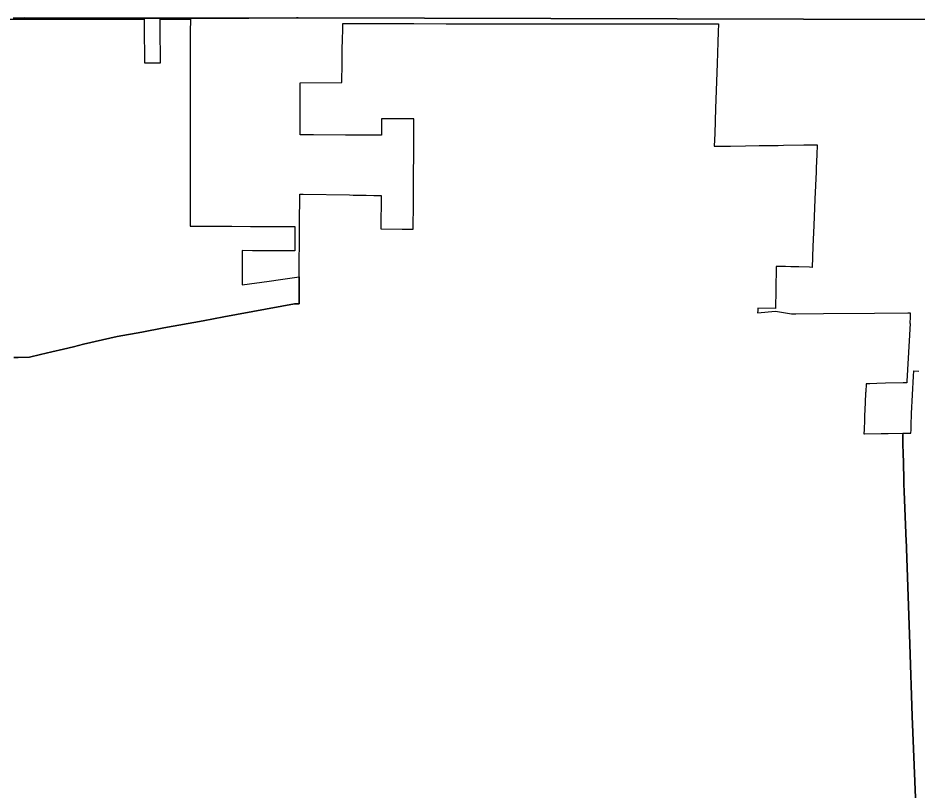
# Model space of a CAD drawing. Extents: x 0 to 34, y 0 to 22.
# Drawn here: x 5.1018 to 5.2848, y 15.9681 to 16.1252 of the extents above; entities that cross this region are included whole.
import ezdxf

# ---------------------------------------------------------------- set-up
doc = ezdxf.new("R2010")
doc.units = 0
doc.layers.add('GM_X_Corporation', color=7, linetype='Continuous')
doc.layers.add('GM_X_County', color=7, linetype='Continuous')

msp = doc.modelspace()

# ---------------------------------------------------------------- linework, layer by layer
at = {"layer": 'GM_X_Corporation'}
for points in [[(5.092048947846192, 16.124992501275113), (5.114750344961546, 16.124961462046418), (5.127508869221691, 16.12496481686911), (5.127509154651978, 16.12481623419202), (5.127511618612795, 16.123535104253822), (5.127525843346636, 16.116130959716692), (5.130798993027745, 16.116130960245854), (5.1307667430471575, 16.123293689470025), (5.130759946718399, 16.124803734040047), (5.130759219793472, 16.124965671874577), (5.136882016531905, 16.124967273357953), (5.136881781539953, 16.1247801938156), (5.13687896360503, 16.122560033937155), (5.136877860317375, 16.121692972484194), (5.1368759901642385, 16.12021624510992), (5.136871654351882, 16.11679948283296), (5.136868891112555, 16.114622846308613), (5.136867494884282, 16.113520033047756), (5.136853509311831, 16.102492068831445), (5.1368505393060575, 16.10014993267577), (5.136828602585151, 16.082855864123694), (5.137683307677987, 16.082852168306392), (5.141710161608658, 16.082834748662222), (5.143042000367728, 16.082828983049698), (5.143452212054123, 16.082827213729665), (5.145329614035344, 16.082819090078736), (5.149098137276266, 16.08280279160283), (5.15098086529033, 16.082794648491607), (5.155416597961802, 16.08277546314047), (5.158150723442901, 16.082763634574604), (5.158125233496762, 16.077808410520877), (5.1495044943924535, 16.077861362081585), (5.147419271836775, 16.077874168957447), (5.14741928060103, 16.072128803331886), (5.147419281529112, 16.07091342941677), (5.152955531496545, 16.071682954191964), (5.155266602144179, 16.07200419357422), (5.158097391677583, 16.072397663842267), (5.1585719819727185, 16.072463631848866), (5.159062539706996, 16.072531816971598), (5.159051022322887, 16.07029263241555), (5.159039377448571, 16.06802939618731), (5.159036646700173, 16.067498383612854), (5.159034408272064, 16.0670636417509), (5.158070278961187, 16.067030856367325), (5.143711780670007, 16.064387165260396), (5.1395201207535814, 16.063615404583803), (5.131490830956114, 16.062137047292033), (5.126979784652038, 16.061306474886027), (5.121964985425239, 16.06038315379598), (5.1189755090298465, 16.05969389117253), (5.115155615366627, 16.05881316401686), (5.1130653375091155, 16.05831104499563), (5.1110951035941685, 16.057837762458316), (5.108720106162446, 16.057267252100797), (5.1064054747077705, 16.05671124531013), (5.104151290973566, 16.05616975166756), (5.101833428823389, 16.056124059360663), (5.100977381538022, 16.056107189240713)], [(5.100977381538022, 16.056107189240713), (5.101833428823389, 16.056124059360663), (5.104151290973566, 16.05616975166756), (5.1064054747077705, 16.05671124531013), (5.108720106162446, 16.057267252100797), (5.1110951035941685, 16.057837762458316), (5.1130653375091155, 16.05831104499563), (5.115155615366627, 16.05881316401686), (5.1189755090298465, 16.05969389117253), (5.121964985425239, 16.06038315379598), (5.126979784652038, 16.061306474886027), (5.131490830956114, 16.062137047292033), (5.1395201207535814, 16.063615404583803), (5.143711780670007, 16.064387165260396), (5.158070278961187, 16.067030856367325), (5.159034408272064, 16.0670636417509), (5.159036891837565, 16.06754699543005), (5.159039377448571, 16.06802939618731), (5.159051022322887, 16.07029263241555), (5.159062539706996, 16.072531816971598), (5.159114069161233, 16.082547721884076), (5.159119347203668, 16.08357425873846), (5.159147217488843, 16.088991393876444), (5.159149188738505, 16.089374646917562), (5.159876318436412, 16.089361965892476), (5.169264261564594, 16.089198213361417), (5.1700036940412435, 16.089185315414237), (5.17265113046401, 16.089139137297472), (5.17422622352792, 16.089111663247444), (5.175723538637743, 16.089085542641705), (5.175688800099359, 16.08232705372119), (5.179971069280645, 16.08227004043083), (5.182260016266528, 16.082239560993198), (5.1822721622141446, 16.08417797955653), (5.182280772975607, 16.085552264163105), (5.182320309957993, 16.091862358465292), (5.182331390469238, 16.09363056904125), (5.182354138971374, 16.097261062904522), (5.182359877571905, 16.09817732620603), (5.182400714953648, 16.1046946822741), (5.175803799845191, 16.104699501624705), (5.1757865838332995, 16.101351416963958), (5.175700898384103, 16.10135178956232), (5.169247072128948, 16.101379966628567), (5.168492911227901, 16.10138325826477), (5.161922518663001, 16.101411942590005), (5.159211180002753, 16.101423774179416), (5.159222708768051, 16.10366436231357), (5.159227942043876, 16.104681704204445), (5.159228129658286, 16.10471819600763), (5.159262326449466, 16.111365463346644), (5.159265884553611, 16.1120569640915), (5.167695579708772, 16.112097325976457), (5.167771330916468, 16.116054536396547), (5.167802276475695, 16.117671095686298), (5.167818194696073, 16.118502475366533), (5.167870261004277, 16.121222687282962), (5.167894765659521, 16.122502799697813), (5.167924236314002, 16.124042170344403), (5.167925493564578, 16.12412280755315), (5.170223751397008, 16.124115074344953), (5.175024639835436, 16.124099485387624), (5.180551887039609, 16.124081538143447), (5.182404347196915, 16.12407551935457), (5.188935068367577, 16.124054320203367), (5.194494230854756, 16.124036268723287), (5.195181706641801, 16.1240340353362), (5.195658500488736, 16.124032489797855), (5.200212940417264, 16.124017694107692), (5.202055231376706, 16.124011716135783), (5.208456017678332, 16.124010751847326), (5.210241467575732, 16.124010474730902), (5.211015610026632, 16.12401036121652), (5.2164041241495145, 16.124009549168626), (5.22122921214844, 16.124008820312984), (5.223674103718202, 16.124008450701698), (5.224907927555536, 16.12400826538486), (5.228330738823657, 16.12400774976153), (5.244365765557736, 16.124008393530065), (5.244316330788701, 16.122385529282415), (5.244246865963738, 16.12028484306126), (5.244104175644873, 16.1159697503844), (5.243981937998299, 16.11227326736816), (5.243802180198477, 16.106837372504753), (5.243633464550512, 16.101735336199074), (5.243546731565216, 16.09911245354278), (5.246814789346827, 16.099159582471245), (5.249906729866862, 16.099204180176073), (5.252666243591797, 16.09924397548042), (5.2565603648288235, 16.099300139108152), (5.257662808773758, 16.099316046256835), (5.261764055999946, 16.099375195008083), (5.264059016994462, 16.099408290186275), (5.264497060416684, 16.099414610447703), (5.264409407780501, 16.097369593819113), (5.26429560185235, 16.094714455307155), (5.264261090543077, 16.093909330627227), (5.26402266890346, 16.08834665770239), (5.263793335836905, 16.082995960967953), (5.263609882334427, 16.078715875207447), (5.263464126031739, 16.074469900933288), (5.262924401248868, 16.074484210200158), (5.260758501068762, 16.07454161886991), (5.259752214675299, 16.07456829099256), (5.259109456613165, 16.074585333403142), (5.258019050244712, 16.07461423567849), (5.257506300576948, 16.074627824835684), (5.256106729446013, 16.074664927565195), (5.256048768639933, 16.069910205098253), (5.256001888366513, 16.066065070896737), (5.252399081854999, 16.06616057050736), (5.252380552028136, 16.065678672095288), (5.252362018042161, 16.06519676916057), (5.255996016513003, 16.065582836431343), (5.2592770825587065, 16.065013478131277), (5.259706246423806, 16.06500584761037), (5.260112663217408, 16.0650059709), (5.260165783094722, 16.06500598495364), (5.265774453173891, 16.0650600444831), (5.276166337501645, 16.065160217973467), (5.282921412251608, 16.065225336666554), (5.283333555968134, 16.06522931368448), (5.2834362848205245, 16.065230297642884), (5.283391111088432, 16.06439629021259), (5.283317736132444, 16.063041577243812), (5.283397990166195, 16.06303722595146), (5.282761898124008, 16.05129394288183), (5.282744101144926, 16.05096530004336), (5.282171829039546, 16.05095204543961), (5.28200903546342, 16.050948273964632), (5.27836149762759, 16.050863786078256), (5.27659620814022, 16.050822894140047), (5.275206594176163, 16.050790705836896), (5.274433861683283, 16.050772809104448), (5.27436403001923, 16.049133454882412), (5.274354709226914, 16.048914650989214), (5.274272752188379, 16.046990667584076), (5.274151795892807, 16.044151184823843), (5.274119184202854, 16.04338566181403), (5.274037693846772, 16.04147253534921), (5.273998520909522, 16.04055297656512), (5.274146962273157, 16.040556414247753), (5.277498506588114, 16.040634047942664), (5.278926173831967, 16.040667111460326), (5.2819457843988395, 16.040737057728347), (5.281973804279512, 16.04073770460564), (5.2819488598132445, 16.04029434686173), (5.281936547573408, 16.039210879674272), (5.28194865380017, 16.0380975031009), (5.281960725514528, 16.03696248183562), (5.282095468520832, 16.03162440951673), (5.282147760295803, 16.030311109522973), (5.282205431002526, 16.028862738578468), (5.282611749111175, 16.018658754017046), (5.282646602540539, 16.01778349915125), (5.282666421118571, 16.017211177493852), (5.283340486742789, 15.997744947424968), (5.283846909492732, 15.98311980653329), (5.284505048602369, 15.966520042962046)], [(5.284505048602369, 15.966520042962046), (5.283846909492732, 15.98311980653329), (5.283340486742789, 15.997744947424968), (5.282666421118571, 16.017211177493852), (5.282646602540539, 16.01778349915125), (5.282611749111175, 16.018658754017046), (5.282205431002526, 16.028862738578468), (5.282147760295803, 16.030311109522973), (5.282095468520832, 16.03162440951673), (5.281960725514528, 16.03696248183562), (5.28194865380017, 16.0380975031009), (5.281936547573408, 16.039210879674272), (5.2819488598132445, 16.04029434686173), (5.281973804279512, 16.04073770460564), (5.282266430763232, 16.040744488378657), (5.283569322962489, 16.04074929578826), (5.28359062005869, 16.041383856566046), (5.283641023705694, 16.042886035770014), (5.283681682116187, 16.04413389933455), (5.2836921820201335, 16.044373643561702), (5.283703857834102, 16.044611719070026), (5.283710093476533, 16.044726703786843), (5.284123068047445, 16.052351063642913), (5.284178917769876, 16.053382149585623), (5.2851779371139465, 16.05335063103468)]]:
    msp.add_lwpolyline(points, dxfattribs=at)
at = {"layer": 'GM_X_County'}
for points in [[(5.100799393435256, 16.125209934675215), (5.103118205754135, 16.125228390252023), (5.105278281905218, 16.12522153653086), (5.106385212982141, 16.125212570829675), (5.107597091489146, 16.125211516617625), (5.109807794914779, 16.125217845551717), (5.11043799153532, 16.12521889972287), (5.111279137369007, 16.12521942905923), (5.112068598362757, 16.125218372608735), (5.112699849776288, 16.12521362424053), (5.11322668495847, 16.1252104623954), (5.114913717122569, 16.125203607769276), (5.116073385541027, 16.125203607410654), (5.116600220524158, 16.125201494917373), (5.11744347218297, 16.12519886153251), (5.118445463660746, 16.125197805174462), (5.121240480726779, 16.125203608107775), (5.124826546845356, 16.12520149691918), (5.129888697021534, 16.125184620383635), (5.131945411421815, 16.125183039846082), (5.134634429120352, 16.125169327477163), (5.13753492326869, 16.125178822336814), (5.142703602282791, 16.12517512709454), (5.145234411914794, 16.12518620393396), (5.146552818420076, 16.125191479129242), (5.148820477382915, 16.125204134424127), (5.15850917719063, 16.125225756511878), (5.1588282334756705, 16.125226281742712), (5.287422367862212, 16.12492779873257)], [(5.287422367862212, 16.12492779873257), (5.1588282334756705, 16.125226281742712), (5.15850917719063, 16.125225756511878), (5.148820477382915, 16.125204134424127), (5.146552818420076, 16.125191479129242), (5.145234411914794, 16.12518620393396), (5.142703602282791, 16.12517512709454), (5.13753492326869, 16.125178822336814), (5.134634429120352, 16.125169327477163), (5.131945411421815, 16.125183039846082), (5.129888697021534, 16.125184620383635), (5.124826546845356, 16.12520149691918), (5.121240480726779, 16.125203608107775), (5.118445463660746, 16.125197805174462), (5.11744347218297, 16.12519886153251), (5.116600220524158, 16.125201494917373), (5.116073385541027, 16.125203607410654), (5.114913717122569, 16.125203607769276), (5.11322668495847, 16.1252104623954), (5.112699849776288, 16.12521362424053), (5.112068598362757, 16.125218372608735), (5.111279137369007, 16.12521942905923), (5.11043799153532, 16.12521889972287), (5.109807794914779, 16.125217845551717), (5.107597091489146, 16.125211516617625), (5.106385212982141, 16.125212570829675), (5.105278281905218, 16.12522153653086), (5.103118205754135, 16.125228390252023), (5.100799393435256, 16.125209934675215)]]:
    msp.add_lwpolyline(points, dxfattribs=at)

doc.saveas('drawing.dxf')
